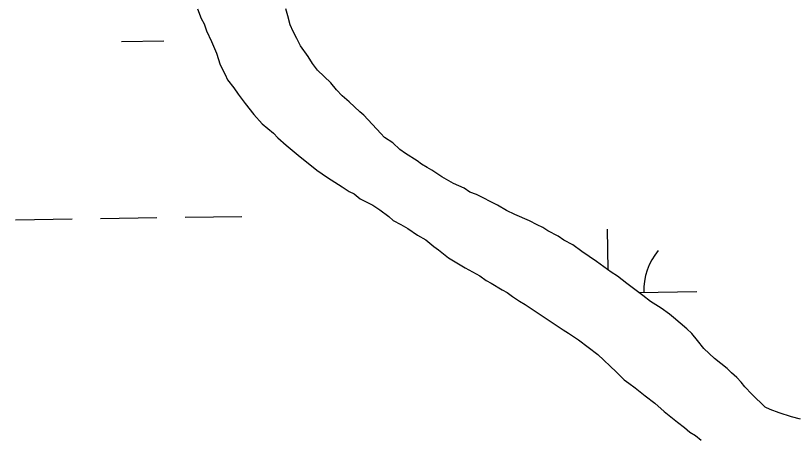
# Model space of a CAD drawing. Extents: x 3807117 to 3845308, y 337856 to 363736.
# Drawn here: x 3835192.9 to 3835633.1, y 359117.8 to 359355.5 of the extents above; entities that cross this region are included whole.
import ezdxf

# ---------------------------------------------------------------- set-up
doc = ezdxf.new("R2010")
doc.units = 0
doc.layers.add('V-TOPO-SHOR', color=7, linetype='Continuous')
doc.layers.add('V-WETL-SWMP', color=7, linetype='Continuous')

msp = doc.modelspace()

# ---------------------------------------------------------------- linework, layer by layer
at = {"layer": 'V-TOPO-SHOR'}
for p, q in [((3835295.92, 359359.3), (3835297.99, 359353.89)), ((3835347.06, 359355.39), (3835345.81, 359359.26)), ((3835297.99, 359353.89), (3835299.62, 359350.81)), ((3835348.35, 359350.35), (3835347.06, 359355.39)), ((3835299.62, 359350.81), (3835300.88, 359346.94)), ((3835349.99, 359346.49), (3835348.35, 359350.35)), ((3835300.88, 359346.94), (3835303.74, 359340.77)), ((3835352.03, 359342.64), (3835349.99, 359346.49)), ((3835303.74, 359340.77), (3835306.62, 359334.21)), ((3835354.07, 359338.4), (3835352.03, 359342.64)), ((3835358.5, 359332.27), (3835354.07, 359338.4)), ((3835306.62, 359334.21), (3835308.72, 359327.63)), ((3835360.92, 359328.42), (3835358.5, 359332.27)), ((3835308.72, 359327.63), (3835311.57, 359322.24)), ((3835363.74, 359324.59), (3835360.92, 359328.42)), ((3835311.57, 359322.24), (3835312.81, 359319.15)), ((3835371.31, 359317.36), (3835363.74, 359324.59)), ((3835312.81, 359319.15), (3835316.42, 359314.56)), ((3835374.51, 359313.53), (3835371.31, 359317.36)), ((3835316.42, 359314.56), (3835318.84, 359311.1)), ((3835377.71, 359310.1), (3835374.51, 359313.53)), ((3835318.84, 359311.1), (3835322.86, 359305.74)), ((3835381.68, 359306.68), (3835377.71, 359310.1)), ((3835322.86, 359305.74), (3835327.67, 359299.61)), ((3835387.66, 359300.97), (3835381.68, 359306.68)), ((3835390.04, 359299.07), (3835387.66, 359300.97)), ((3835327.67, 359299.61), (3835332.47, 359294.26)), ((3835399.63, 359288.77), (3835390.04, 359299.07)), ((3835332.47, 359294.26), (3835338.82, 359288.95)), ((3835338.82, 359288.95), (3835341.22, 359286.28)), ((3835401.63, 359286.48), (3835399.63, 359288.77)), ((3835341.22, 359286.28), (3835345.99, 359282.1)), ((3835345.99, 359282.1), (3835352.75, 359276.41)), ((3835406.37, 359283.46), (3835401.63, 359286.48)), ((3835410.36, 359279.66), (3835406.37, 359283.46)), ((3835413.52, 359277.39), (3835410.36, 359279.66)), ((3835352.75, 359276.41), (3835363.46, 359268.07)), ((3835420.24, 359273.26), (3835413.52, 359277.39)), ((3835422.62, 359271.36), (3835420.24, 359273.26)), ((3835425.78, 359269.48), (3835422.62, 359271.36)), ((3835428.55, 359267.99), (3835425.78, 359269.48)), ((3835363.46, 359268.07), (3835369.4, 359263.92)), ((3835434.09, 359264.22), (3835428.55, 359267.99)), ((3835369.4, 359263.92), (3835377.7, 359258.65)), ((3835440.8, 359260.47), (3835434.09, 359264.22)), ((3835446.7, 359257.88), (3835440.8, 359260.47)), ((3835377.7, 359258.65), (3835381.66, 359256.01)), ((3835381.66, 359256.01), (3835384.42, 359254.52)), ((3835449.87, 359255.61), (3835446.7, 359257.88)), ((3835384.42, 359254.52), (3835387.99, 359251.87)), ((3835387.99, 359251.87), (3835395.09, 359248.13)), ((3835453.8, 359254.14), (3835449.87, 359255.61)), ((3835465.63, 359248.17), (3835453.8, 359254.14)), ((3835395.09, 359248.13), (3835399.05, 359245.5)), ((3835470.76, 359245.17), (3835465.63, 359248.17)), ((3835399.05, 359245.5), (3835404.2, 359241.71)), ((3835475.49, 359242.94), (3835470.76, 359245.17)), ((3835483.76, 359239.23), (3835475.49, 359242.94)), ((3835404.2, 359241.71), (3835406.59, 359239.43)), ((3835406.59, 359239.43), (3835410.93, 359237.19)), ((3835488.1, 359236.99), (3835483.76, 359239.23)), ((3835410.93, 359237.19), (3835414.87, 359234.94)), ((3835414.87, 359234.94), (3835420.42, 359231.17)), ((3835491.25, 359235.5), (3835488.1, 359236.99)), ((3835494.02, 359233.61), (3835491.25, 359235.5)), ((3835420.42, 359231.17), (3835425.15, 359228.55)), ((3835499.93, 359230.63), (3835494.02, 359233.61)), ((3835503.1, 359228.36), (3835499.93, 359230.63)), ((3835425.15, 359228.55), (3835429.53, 359224.75)), ((3835508.23, 359225.75), (3835503.1, 359228.36)), ((3835513.38, 359221.97), (3835508.23, 359225.75)), ((3835429.53, 359224.75), (3835432.3, 359222.86)), ((3835432.3, 359222.86), (3835437.86, 359218.31)), ((3835521.69, 359216.31), (3835513.38, 359221.97)), ((3835437.86, 359218.31), (3835447.34, 359212.68)), ((3835530.01, 359210.27), (3835521.69, 359216.31)), ((3835447.34, 359212.68), (3835455.62, 359208.19)), ((3835455.62, 359208.19), (3835459.19, 359205.55)), ((3835533.57, 359208.01), (3835530.01, 359210.27)), ((3835538.73, 359203.84), (3835533.57, 359208.01)), ((3835459.19, 359205.55), (3835461.95, 359204.05)), ((3835461.95, 359204.05), (3835468.27, 359200.29)), ((3835547.85, 359197.03), (3835538.73, 359203.84)), ((3835468.27, 359200.29), (3835471.03, 359198.8)), ((3835471.03, 359198.8), (3835474.2, 359196.53)), ((3835474.2, 359196.53), (3835478.16, 359193.89)), ((3835552.22, 359193.62), (3835547.85, 359197.03)), ((3835478.16, 359193.89), (3835481.32, 359192.02)), ((3835481.32, 359192.02), (3835502.69, 359177.69)), ((3835558.15, 359189.86), (3835552.22, 359193.62)), ((3835562.9, 359186.46), (3835558.15, 359189.86)), ((3835565.28, 359184.56), (3835562.9, 359186.46)), ((3835572.83, 359178.11), (3835565.28, 359184.56)), ((3835502.69, 359177.69), (3835505.85, 359175.81)), ((3835575.62, 359175.44), (3835572.83, 359178.11)), ((3835505.85, 359175.81), (3835511.39, 359172.04)), ((3835511.39, 359172.04), (3835522.49, 359163.72)), ((3835578.83, 359171.62), (3835575.62, 359175.44)), ((3835582.44, 359167.02), (3835578.83, 359171.62)), ((3835522.49, 359163.72), (3835532.85, 359153.82)), ((3835588.41, 359161.31), (3835582.44, 359167.02)), ((3835595.56, 359155.63), (3835588.41, 359161.31)), ((3835597.95, 359153.34), (3835595.56, 359155.63)), ((3835532.85, 359153.82), (3835537.24, 359149.24)), ((3835601.12, 359150.69), (3835597.95, 359153.34)), ((3835603.52, 359148.01), (3835601.12, 359150.69)), ((3835537.24, 359149.24), (3835540.01, 359147.36)), ((3835540.01, 359147.36), (3835543.58, 359144.71)), ((3835605.53, 359145.33), (3835603.52, 359148.01)), ((3835543.58, 359144.71), (3835549.14, 359140.16)), ((3835609.52, 359141.13), (3835605.53, 359145.33)), ((3835549.14, 359140.16), (3835554.69, 359136)), ((3835617.09, 359133.9), (3835609.52, 359141.13)), ((3835554.69, 359136), (3835559.86, 359131.44)), ((3835619.86, 359132.41), (3835617.09, 359133.9)), ((3835559.86, 359131.44), (3835567.4, 359125.37)), ((3835624.96, 359130.57), (3835619.86, 359132.41)), ((3835632.03, 359128.39), (3835624.96, 359130.57)), ((3835637.13, 359126.95), (3835632.03, 359128.39)), ((3835567.4, 359125.37), (3835571.37, 359122.34)), ((3835571.37, 359122.34), (3835574.54, 359119.69)), ((3835574.54, 359119.69), (3835577.7, 359117.81)), ((3835577.7, 359117.81), (3835580.88, 359115.15))]:
    msp.add_line(p, q, dxfattribs=at)
at = {"layer": 'V-WETL-SWMP'}
for p, q in [((3835295.92, 359359.3), (3835297.99, 359353.89)), ((3835347.06, 359355.39), (3835345.81, 359359.26)), ((3835297.99, 359353.89), (3835299.62, 359350.81)), ((3835348.35, 359350.35), (3835347.06, 359355.39)), ((3835299.62, 359350.81), (3835300.88, 359346.94)), ((3835349.99, 359346.49), (3835348.35, 359350.35)), ((3835300.88, 359346.94), (3835303.74, 359340.77)), ((3835352.03, 359342.64), (3835349.99, 359346.49)), ((3835252.79, 359340.84), (3835276.79, 359341.2)), ((3835303.74, 359340.77), (3835306.62, 359334.21)), ((3835354.07, 359338.4), (3835352.03, 359342.64)), ((3835358.5, 359332.27), (3835354.07, 359338.4)), ((3835306.62, 359334.21), (3835308.72, 359327.63)), ((3835360.92, 359328.42), (3835358.5, 359332.27)), ((3835308.72, 359327.63), (3835311.57, 359322.24)), ((3835363.74, 359324.59), (3835360.92, 359328.42)), ((3835311.57, 359322.24), (3835312.81, 359319.15)), ((3835371.31, 359317.36), (3835363.74, 359324.59)), ((3835312.81, 359319.15), (3835316.42, 359314.56)), ((3835374.51, 359313.53), (3835371.31, 359317.36)), ((3835316.42, 359314.56), (3835318.84, 359311.1)), ((3835377.71, 359310.1), (3835374.51, 359313.53)), ((3835318.84, 359311.1), (3835322.86, 359305.74)), ((3835381.68, 359306.68), (3835377.71, 359310.1)), ((3835322.86, 359305.74), (3835327.67, 359299.61)), ((3835387.66, 359300.97), (3835381.68, 359306.68)), ((3835390.04, 359299.07), (3835387.66, 359300.97)), ((3835327.67, 359299.61), (3835332.47, 359294.26)), ((3835399.63, 359288.77), (3835390.04, 359299.07)), ((3835332.47, 359294.26), (3835338.82, 359288.95)), ((3835338.82, 359288.95), (3835341.22, 359286.28)), ((3835401.63, 359286.48), (3835399.63, 359288.77)), ((3835341.22, 359286.28), (3835345.99, 359282.1)), ((3835345.99, 359282.1), (3835352.75, 359276.41)), ((3835406.37, 359283.46), (3835401.63, 359286.48)), ((3835410.36, 359279.66), (3835406.37, 359283.46)), ((3835413.52, 359277.39), (3835410.36, 359279.66)), ((3835352.75, 359276.41), (3835363.46, 359268.07)), ((3835420.24, 359273.26), (3835413.52, 359277.39)), ((3835422.62, 359271.36), (3835420.24, 359273.26)), ((3835425.78, 359269.48), (3835422.62, 359271.36)), ((3835428.55, 359267.99), (3835425.78, 359269.48)), ((3835363.46, 359268.07), (3835369.4, 359263.92)), ((3835434.09, 359264.22), (3835428.55, 359267.99)), ((3835369.4, 359263.92), (3835377.7, 359258.65)), ((3835440.8, 359260.47), (3835434.09, 359264.22)), ((3835446.7, 359257.88), (3835440.8, 359260.47)), ((3835377.7, 359258.65), (3835381.66, 359256.01)), ((3835381.66, 359256.01), (3835384.42, 359254.52)), ((3835449.87, 359255.61), (3835446.7, 359257.88)), ((3835384.42, 359254.52), (3835387.99, 359251.87)), ((3835387.99, 359251.87), (3835395.09, 359248.13)), ((3835453.8, 359254.14), (3835449.87, 359255.61)), ((3835465.63, 359248.17), (3835453.8, 359254.14)), ((3835395.09, 359248.13), (3835399.05, 359245.5)), ((3835470.76, 359245.17), (3835465.63, 359248.17)), ((3835399.05, 359245.5), (3835404.2, 359241.71)), ((3835475.49, 359242.94), (3835470.76, 359245.17)), ((3835483.76, 359239.23), (3835475.49, 359242.94)), ((3835192.89, 359239.93), (3835224.89, 359240.41)), ((3835240.88, 359240.65), (3835272.88, 359241.13)), ((3835288.88, 359241.37), (3835320.87, 359241.85)), ((3835404.2, 359241.71), (3835406.59, 359239.43)), ((3835406.59, 359239.43), (3835410.93, 359237.19)), ((3835488.1, 359236.99), (3835483.76, 359239.23)), ((3835410.93, 359237.19), (3835414.87, 359234.94)), ((3835414.87, 359234.94), (3835420.42, 359231.17)), ((3835491.25, 359235.5), (3835488.1, 359236.99)), ((3835494.02, 359233.61), (3835491.25, 359235.5)), ((3835528.2, 359211.59), (3835527.85, 359234.52)), ((3835420.42, 359231.17), (3835425.15, 359228.55)), ((3835499.93, 359230.63), (3835494.02, 359233.61)), ((3835503.1, 359228.36), (3835499.93, 359230.63)), ((3835425.15, 359228.55), (3835429.53, 359224.75)), ((3835508.23, 359225.75), (3835503.1, 359228.36)), ((3835513.38, 359221.97), (3835508.23, 359225.75)), ((3835429.53, 359224.75), (3835432.3, 359222.86)), ((3835432.3, 359222.86), (3835437.86, 359218.31)), ((3835521.69, 359216.31), (3835513.38, 359221.97)), ((3835437.86, 359218.31), (3835447.34, 359212.68)), ((3835530.01, 359210.27), (3835521.69, 359216.31)), ((3835447.34, 359212.68), (3835455.62, 359208.19)), ((3835455.62, 359208.19), (3835459.19, 359205.55)), ((3835533.57, 359208.01), (3835530.01, 359210.27)), ((3835538.73, 359203.84), (3835533.57, 359208.01)), ((3835459.19, 359205.55), (3835461.95, 359204.05)), ((3835461.95, 359204.05), (3835468.27, 359200.29)), ((3835547.85, 359197.03), (3835538.73, 359203.84)), ((3835468.27, 359200.29), (3835471.03, 359198.8)), ((3835471.03, 359198.8), (3835474.2, 359196.53)), ((3835545.51, 359198.78), (3835578.39, 359199.27)), ((3835474.2, 359196.53), (3835478.16, 359193.89)), ((3835552.22, 359193.62), (3835547.85, 359197.03)), ((3835478.16, 359193.89), (3835481.32, 359192.02)), ((3835481.32, 359192.02), (3835502.69, 359177.69)), ((3835558.15, 359189.86), (3835552.22, 359193.62)), ((3835562.9, 359186.46), (3835558.15, 359189.86)), ((3835565.28, 359184.56), (3835562.9, 359186.46)), ((3835572.83, 359178.11), (3835565.28, 359184.56)), ((3835502.69, 359177.69), (3835505.85, 359175.81)), ((3835575.62, 359175.44), (3835572.83, 359178.11)), ((3835505.85, 359175.81), (3835511.39, 359172.04)), ((3835511.39, 359172.04), (3835522.49, 359163.72)), ((3835578.83, 359171.62), (3835575.62, 359175.44)), ((3835582.44, 359167.02), (3835578.83, 359171.62)), ((3835522.49, 359163.72), (3835532.85, 359153.82)), ((3835588.41, 359161.31), (3835582.44, 359167.02)), ((3835595.56, 359155.63), (3835588.41, 359161.31)), ((3835597.95, 359153.34), (3835595.56, 359155.63)), ((3835532.85, 359153.82), (3835537.24, 359149.24)), ((3835601.12, 359150.69), (3835597.95, 359153.34)), ((3835603.52, 359148.01), (3835601.12, 359150.69)), ((3835537.24, 359149.24), (3835540.01, 359147.36)), ((3835540.01, 359147.36), (3835543.58, 359144.71)), ((3835605.53, 359145.33), (3835603.52, 359148.01)), ((3835543.58, 359144.71), (3835549.14, 359140.16)), ((3835609.52, 359141.13), (3835605.53, 359145.33)), ((3835549.14, 359140.16), (3835554.69, 359136)), ((3835617.09, 359133.9), (3835609.52, 359141.13)), ((3835554.69, 359136), (3835559.86, 359131.44)), ((3835619.86, 359132.41), (3835617.09, 359133.9)), ((3835559.86, 359131.44), (3835567.4, 359125.37)), ((3835624.96, 359130.57), (3835619.86, 359132.41)), ((3835632.03, 359128.39), (3835624.96, 359130.57)), ((3835637.13, 359126.95), (3835632.03, 359128.39)), ((3835567.4, 359125.37), (3835571.37, 359122.34)), ((3835571.37, 359122.34), (3835574.54, 359119.69)), ((3835574.54, 359119.69), (3835577.7, 359117.81))]:
    msp.add_line(p, q, dxfattribs=at)
msp.add_arc((3835583.62, 359199.83), 35.25, 140.0865, 181.6302, dxfattribs=at)

doc.saveas('drawing.dxf')
